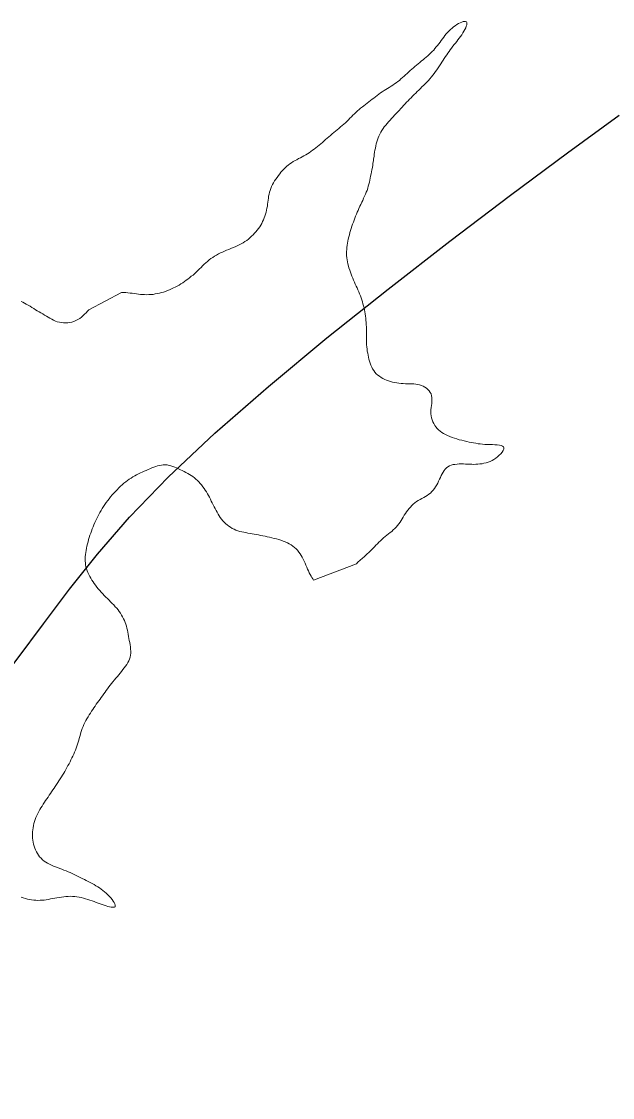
# Model space of a CAD drawing. Extents: x 553962 to 842807, y 8883888 to 9032388.
# Drawn here: x 713196 to 713651, y 8959870 to 8960698 of the extents above; entities that cross this region are included whole.
import ezdxf

# ---------------------------------------------------------------- set-up
doc = ezdxf.new("R2010")
doc.units = 0
doc.header["$LTSCALE"] = 200
doc.layers.add('24', color=7, linetype='Continuous', lineweight=25)
doc.layers.add('8', color=7, linetype='Continuous', lineweight=13)

msp = doc.modelspace()

# ---------------------------------------------------------------- linework, layer by layer
at = {"layer": '24'}
msp.add_lwpolyline([(712820.9, 8959858.5), (712873.6, 8959900.9), (712926.7, 8959944.9), (712978.7, 8959989.2), (713028, 8960032.8), (713073, 8960074.5), (713112, 8960113), (713144.1, 8960147.5), (713170.5, 8960178.6), (713192.9, 8960207.3), (713213.2, 8960234.5), (713233.2, 8960261.2), (713254.6, 8960288.2), (713279.3, 8960316.7), (713309.1, 8960347.5), (713345.1, 8960381.2), (713386.3, 8960417.3), (713431.2, 8960454.6), (713478.3, 8960492.2), (713525.8, 8960529.2), (713572.4, 8960564.6), (713616.3, 8960597.2), (713656, 8960626.3)], dxfattribs=at)
at = {"layer": '8'}
for points in [[(713515.4, 8960678.7), (713516.4, 8960679.9), (713517.3, 8960681.2), (713518.3, 8960682.5), (713519.2, 8960683.7), (713520.1, 8960685), (713521.1, 8960686.2), (713522.1, 8960687.5), (713523.1, 8960688.7), (713524.1, 8960689.8), (713525.2, 8960691), (713526.3, 8960692.1), (713527.5, 8960693.1), (713528.7, 8960694.1), (713529.9, 8960695), (713531.2, 8960695.9), (713532.6, 8960696.7), (713533.8, 8960697.3), (713535.1, 8960697.8), (713536.2, 8960698.2), (713537.2, 8960698.3), (713538, 8960698.3), (713538.6, 8960698), (713538.9, 8960697.5), (713539, 8960696.7), (713538.8, 8960695.8), (713538.5, 8960694.7), (713538.1, 8960693.5), (713537.4, 8960692.2), (713536.7, 8960690.8), (713535.9, 8960689.5), (713535, 8960688.1), (713534.1, 8960686.8), (713533.1, 8960685.5), (713532.1, 8960684.3), (713531.1, 8960683), (713530.1, 8960681.7), (713529.1, 8960680.5), (713528.1, 8960679.2), (713527.1, 8960677.9), (713526.1, 8960676.6), (713525.2, 8960675.3), (713524.3, 8960674), (713523.4, 8960672.7), (713522.4, 8960671.3), (713521.5, 8960669.9), (713520.6, 8960668.5), (713519.7, 8960667.1), (713518.8, 8960665.6), (713517.8, 8960664.1), (713516.8, 8960662.7), (713515.8, 8960661.2), (713514.8, 8960659.8), (713513.8, 8960658.3), (713512.7, 8960656.9), (713511.6, 8960655.6), (713510.5, 8960654.2), (713509.3, 8960652.9), (713508.1, 8960651.7), (713506.9, 8960650.4), (713505.7, 8960649.2), (713504.4, 8960647.9), (713503.2, 8960646.7), (713502, 8960645.5), (713500.8, 8960644.3)], [(713471.2, 8960642.4), (713472.5, 8960643.3), (713473.8, 8960644.2), (713475.2, 8960645.1), (713476.5, 8960646), (713477.9, 8960646.8), (713479.2, 8960647.6), (713480.6, 8960648.5), (713481.9, 8960649.3), (713483.2, 8960650.2), (713484.5, 8960651.1), (713485.8, 8960652.1), (713487, 8960653), (713488.2, 8960654.1), (713489.4, 8960655.1), (713490.6, 8960656.1), (713491.8, 8960657.2), (713492.9, 8960658.3), (713494.1, 8960659.4), (713495.3, 8960660.5), (713496.5, 8960661.5), (713497.8, 8960662.6), (713499, 8960663.7), (713500.2, 8960664.7), (713501.5, 8960665.8), (713502.7, 8960666.8), (713504, 8960667.9), (713505.2, 8960668.9), (713506.4, 8960669.9), (713507.7, 8960670.9), (713508.9, 8960671.9), (713510, 8960673), (713511.2, 8960674.1), (713512.3, 8960675.2), (713513.4, 8960676.3), (713514.4, 8960677.5), (713515.4, 8960678.7)], [(713500.8, 8960644.3), (713499.6, 8960643.2), (713498.4, 8960642), (713497.2, 8960640.8), (713496.1, 8960639.6), (713494.9, 8960638.5), (713493.7, 8960637.3), (713492.6, 8960636.1), (713491.4, 8960634.8), (713490.3, 8960633.6), (713489.1, 8960632.4), (713488, 8960631.2), (713486.8, 8960629.9), (713485.7, 8960628.7), (713484.5, 8960627.4), (713483.3, 8960626.2), (713482.1, 8960624.9), (713481, 8960623.6), (713479.8, 8960622.4), (713478.6, 8960621.1), (713477.5, 8960619.8), (713476.5, 8960618.5), (713475.4, 8960617.1), (713474.5, 8960615.8), (713473.6, 8960614.4), (713472.8, 8960613), (713472, 8960611.6), (713471.3, 8960610.1), (713470.6, 8960608.7), (713470.1, 8960607.2), (713469.6, 8960605.6), (713469.1, 8960604.1), (713468.8, 8960602.5), (713468.5, 8960600.9), (713468.2, 8960599.2), (713467.9, 8960597.6), (713467.7, 8960596)], [(713391.9, 8960576.9), (713392.9, 8960578.3), (713393.9, 8960579.6), (713394.9, 8960580.9), (713395.9, 8960582.2), (713396.9, 8960583.4), (713398, 8960584.6), (713399.1, 8960585.7), (713400.3, 8960586.8), (713401.5, 8960587.8), (713402.7, 8960588.8), (713404, 8960589.6), (713405.3, 8960590.4), (713406.7, 8960591.2), (713408.1, 8960591.9), (713409.4, 8960592.7), (713410.8, 8960593.4), (713412.2, 8960594.1), (713413.6, 8960594.9), (713415, 8960595.7), (713416.3, 8960596.5), (713417.6, 8960597.3), (713418.9, 8960598.2), (713420.2, 8960599.2), (713421.5, 8960600.1), (713422.8, 8960601.1), (713424.1, 8960602.1), (713425.3, 8960603.2), (713426.5, 8960604.2), (713427.8, 8960605.2), (713429, 8960606.3), (713430.2, 8960607.4), (713431.5, 8960608.5), (713432.7, 8960609.6), (713434, 8960610.6), (713435.3, 8960611.7), (713436.6, 8960612.8), (713437.9, 8960613.8), (713439.2, 8960614.9), (713440.5, 8960616), (713441.8, 8960617.1), (713443.1, 8960618.2), (713444.3, 8960619.3), (713445.5, 8960620.4), (713446.7, 8960621.6), (713447.9, 8960622.7), (713449, 8960623.8), (713450.2, 8960625), (713451.3, 8960626.1), (713452.5, 8960627.2), (713453.6, 8960628.3), (713454.8, 8960629.4), (713456, 8960630.5), (713457.2, 8960631.5), (713458.5, 8960632.5), (713459.7, 8960633.5), (713461, 8960634.5), (713462.2, 8960635.5), (713463.5, 8960636.4), (713464.7, 8960637.4), (713466, 8960638.5), (713467.3, 8960639.4), (713468.6, 8960640.4), (713469.9, 8960641.4), (713471.2, 8960642.4)], [(713467.7, 8960596), (713467.5, 8960594.3), (713467.2, 8960592.6), (713467, 8960590.9), (713466.7, 8960589.2), (713466.5, 8960587.6), (713466.2, 8960585.9), (713465.9, 8960584.2), (713465.6, 8960582.5), (713465.3, 8960580.9), (713464.9, 8960579.3), (713464.6, 8960577.7), (713464.3, 8960576.1), (713463.9, 8960574.5), (713463.5, 8960573), (713463.1, 8960571.4), (713462.6, 8960569.9), (713462.1, 8960568.3), (713461.5, 8960566.8), (713460.9, 8960565.3), (713460.2, 8960563.7), (713459.5, 8960562.2), (713458.8, 8960560.6), (713458.1, 8960559.1), (713457.4, 8960557.5), (713456.6, 8960556), (713455.9, 8960554.4), (713455.2, 8960552.9), (713454.6, 8960551.4), (713453.9, 8960549.9), (713453.3, 8960548.3), (713452.7, 8960546.8), (713452.2, 8960545.3), (713451.6, 8960543.8), (713451, 8960542.2), (713450.5, 8960540.6), (713450, 8960539), (713449.4, 8960537.4), (713449, 8960535.8), (713448.5, 8960534.1), (713448.1, 8960532.5), (713447.7, 8960530.8), (713447.3, 8960529.2), (713447, 8960527.6), (713446.8, 8960526), (713446.6, 8960524.4), (713446.5, 8960522.8), (713446.4, 8960521.2), (713446.4, 8960519.6), (713446.4, 8960518), (713446.6, 8960516.4), (713446.8, 8960514.8), (713447.1, 8960513.2), (713447.4, 8960511.6), (713447.8, 8960510), (713448.2, 8960508.5), (713448.8, 8960506.9), (713449.3, 8960505.3), (713449.9, 8960503.8), (713450.5, 8960502.2), (713451.1, 8960500.7), (713451.8, 8960499.2), (713452.5, 8960497.7), (713453.1, 8960496.1), (713453.8, 8960494.6)], [(713366.7, 8960528), (713368.1, 8960528.9), (713369.5, 8960529.8), (713370.8, 8960530.8), (713372.1, 8960531.9), (713373.3, 8960533), (713374.5, 8960534.1), (713375.6, 8960535.2), (713376.6, 8960536.4), (713377.6, 8960537.6), (713378.6, 8960538.9), (713379.5, 8960540.2), (713380.3, 8960541.5), (713381.1, 8960542.8), (713381.8, 8960544.2), (713382.4, 8960545.6), (713383, 8960547.1), (713383.5, 8960548.5), (713384, 8960550), (713384.4, 8960551.5), (713384.8, 8960553), (713385.1, 8960554.6), (713385.4, 8960556.1), (713385.6, 8960557.7), (713385.8, 8960559.2), (713386, 8960560.7), (713386.2, 8960562.3), (713386.4, 8960563.8), (713386.7, 8960565.3), (713387.1, 8960566.8), (713387.5, 8960568.3), (713388.1, 8960569.8), (713388.7, 8960571.3), (713389.4, 8960572.7), (713390.2, 8960574.2), (713391, 8960575.5), (713391.9, 8960576.9)], [(713248.1, 8960476.4), (713273.1, 8960489.7), (713274.8, 8960489.7), (713276.4, 8960489.6), (713278.1, 8960489.4), (713279.8, 8960489.2), (713281.4, 8960489.1), (713283.1, 8960488.8), (713284.7, 8960488.6), (713286.3, 8960488.4), (713287.9, 8960488.2), (713289.5, 8960488.1), (713291, 8960488), (713292.6, 8960487.9), (713294.2, 8960488), (713295.8, 8960488), (713297.5, 8960488.2), (713299.1, 8960488.5), (713300.7, 8960488.8), (713302.3, 8960489.1), (713304, 8960489.6), (713305.5, 8960490), (713307.1, 8960490.5), (713308.7, 8960491.1), (713310.2, 8960491.7), (713311.7, 8960492.4), (713313.2, 8960493.1), (713314.6, 8960493.8), (713316.1, 8960494.6), (713317.5, 8960495.4), (713318.9, 8960496.2), (713320.3, 8960497.1), (713321.6, 8960498), (713323, 8960499), (713324.3, 8960500), (713325.6, 8960501), (713326.9, 8960502.1), (713328.2, 8960503.1), (713329.5, 8960504.3), (713330.7, 8960505.4), (713331.9, 8960506.6), (713333.2, 8960507.8), (713334.4, 8960509), (713335.6, 8960510.2), (713336.8, 8960511.4), (713338.1, 8960512.5), (713339.4, 8960513.6), (713340.7, 8960514.7), (713342, 8960515.7), (713343.4, 8960516.6), (713344.8, 8960517.6), (713346.3, 8960518.4), (713347.8, 8960519.3), (713349.3, 8960520.1), (713350.8, 8960520.8), (713352.4, 8960521.5), (713354.1, 8960522.2), (713355.7, 8960522.8), (713357.3, 8960523.5), (713359, 8960524.2), (713360.6, 8960524.8), (713362.2, 8960525.6), (713363.7, 8960526.3), (713365.2, 8960527.1), (713366.7, 8960528)], [(713453.8, 8960494.6), (713454.5, 8960493.1), (713455.1, 8960491.6), (713455.8, 8960490.1), (713456.4, 8960488.5), (713457, 8960487), (713457.5, 8960485.5), (713458, 8960484), (713458.5, 8960482.4), (713459, 8960480.9), (713459.4, 8960479.3), (713459.8, 8960477.8), (713460.2, 8960476.2), (713460.5, 8960474.7), (713460.8, 8960473.1), (713461, 8960471.5), (713461.2, 8960469.9), (713461.3, 8960468.2), (713461.5, 8960466.6), (713461.5, 8960464.8), (713461.6, 8960463.1), (713461.6, 8960461.4), (713461.6, 8960459.6), (713461.6, 8960457.8), (713461.6, 8960456.1), (713461.6, 8960454.4), (713461.7, 8960452.7), (713461.7, 8960451), (713461.8, 8960449.3), (713462, 8960447.7), (713462.1, 8960446.1), (713462.3, 8960444.5), (713462.6, 8960442.9), (713462.9, 8960441.4), (713463.2, 8960439.8), (713463.6, 8960438.2), (713464, 8960436.7)], [(713196.1, 8960482.7), (713197.3, 8960482.2), (713198.6, 8960481.5), (713199.9, 8960480.7), (713201.3, 8960479.8), (713202.8, 8960479), (713204.2, 8960478.1), (713205.6, 8960477.2), (713207, 8960476.4), (713208.4, 8960475.6), (713209.8, 8960474.8), (713211.2, 8960473.9), (713212.6, 8960473.1), (713214, 8960472.3), (713215.4, 8960471.5), (713216.8, 8960470.6), (713218.1, 8960469.8), (713219.5, 8960469), (713220.9, 8960468.3), (713222.4, 8960467.6), (713223.8, 8960467.1), (713225.4, 8960466.7), (713226.9, 8960466.4), (713228.5, 8960466.2), (713230.2, 8960466.2), (713231.8, 8960466.3), (713233.4, 8960466.6), (713235, 8960466.9), (713236.6, 8960467.4), (713238.1, 8960468.1), (713239.6, 8960468.8), (713241, 8960469.7), (713242.3, 8960470.7), (713243.6, 8960471.8), (713244.8, 8960472.9), (713246, 8960474.1), (713247.1, 8960475.3), (713248.1, 8960476.4)], [(713464, 8960436.7), (713464.5, 8960435.2), (713465.1, 8960433.7), (713465.7, 8960432.2), (713466.4, 8960430.8), (713467.3, 8960429.5), (713468.2, 8960428.2), (713469.2, 8960427.1), (713470.3, 8960426.1), (713471.6, 8960425.1), (713472.9, 8960424.2), (713474.2, 8960423.4), (713475.7, 8960422.7), (713477.2, 8960422.1), (713478.7, 8960421.5), (713480.2, 8960421), (713481.8, 8960420.6), (713483.4, 8960420.3), (713485.1, 8960420), (713486.7, 8960419.8), (713488.3, 8960419.6), (713490, 8960419.5), (713491.6, 8960419.4), (713493.3, 8960419.3), (713494.9, 8960419.3), (713496.5, 8960419.3), (713498.1, 8960419.2), (713499.6, 8960419.1), (713501.1, 8960418.9), (713502.6, 8960418.6), (713504, 8960418.1), (713505.4, 8960417.5), (713506.7, 8960416.8), (713507.9, 8960416), (713509, 8960415), (713510, 8960413.9), (713510.8, 8960412.7), (713511.4, 8960411.5), (713511.8, 8960410.1), (713512.1, 8960408.7), (713512.1, 8960407.3), (713512.1, 8960405.8), (713511.9, 8960404.2), (713511.7, 8960402.6), (713511.5, 8960401.1), (713511.3, 8960399.4), (713511.2, 8960397.8), (713511.3, 8960396.2), (713511.5, 8960394.6), (713511.8, 8960393.1), (713512.2, 8960391.6), (713512.7, 8960390.1), (713513.4, 8960388.7), (713514.2, 8960387.3), (713515, 8960386.1), (713516, 8960384.9), (713517.1, 8960383.8), (713518.3, 8960382.8), (713519.6, 8960381.9), (713521, 8960381), (713522.5, 8960380.2), (713524.1, 8960379.5), (713525.7, 8960378.7), (713527.5, 8960378.1), (713529.3, 8960377.5)], [(713529.3, 8960377.5), (713531.2, 8960376.9), (713533.1, 8960376.3), (713535, 8960375.8), (713536.9, 8960375.4), (713538.8, 8960374.9), (713540.6, 8960374.5), (713542.4, 8960374.2), (713544.1, 8960373.8), (713545.8, 8960373.5), (713547.5, 8960373.2), (713549.2, 8960373), (713551, 8960372.8), (713552.8, 8960372.7), (713554.7, 8960372.6), (713556.6, 8960372.5), (713558.6, 8960372.5), (713560.5, 8960372.4), (713562.3, 8960372.3), (713564, 8960372.1), (713565.3, 8960371.8), (713566.4, 8960371.4), (713567.1, 8960370.8), (713567.4, 8960370), (713567.3, 8960369), (713566.8, 8960367.9), (713566.1, 8960366.7), (713565.1, 8960365.5), (713563.9, 8960364.3), (713562.6, 8960363.1), (713561.2, 8960362.1), (713559.8, 8960361.1), (713558.3, 8960360.3), (713556.8, 8960359.6), (713555.2, 8960359), (713553.7, 8960358.5), (713552.1, 8960358.1)], [(713325.5, 8960349.6), (713324.1, 8960350.3), (713322.7, 8960351.1), (713321.3, 8960351.8), (713319.9, 8960352.5), (713318.5, 8960353.2), (713317, 8960353.8), (713315.6, 8960354.5), (713314.1, 8960355.1), (713312.7, 8960355.7), (713311.2, 8960356.2), (713309.8, 8960356.5), (713308.3, 8960356.8), (713306.8, 8960356.9), (713305.3, 8960356.9), (713303.9, 8960356.7), (713302.4, 8960356.5), (713300.9, 8960356.1), (713299.5, 8960355.6), (713298, 8960355.1), (713296.5, 8960354.5), (713295, 8960353.9), (713293.6, 8960353.3), (713292.1, 8960352.6), (713290.6, 8960352), (713289.2, 8960351.3), (713287.7, 8960350.7), (713286.2, 8960350), (713284.8, 8960349.2), (713283.4, 8960348.4), (713282, 8960347.6), (713280.6, 8960346.7), (713279.2, 8960345.8), (713277.8, 8960344.8), (713276.4, 8960343.8), (713275.1, 8960342.7), (713273.7, 8960341.6)], [(713552.1, 8960358.1), (713550.6, 8960357.8), (713549, 8960357.6), (713547.4, 8960357.5), (713545.8, 8960357.4), (713544.3, 8960357.3), (713542.7, 8960357.4), (713541.1, 8960357.4), (713539.5, 8960357.5), (713537.9, 8960357.5), (713536.3, 8960357.6), (713534.6, 8960357.6), (713533, 8960357.6), (713531.4, 8960357.5), (713529.8, 8960357.3), (713528.3, 8960357.1), (713526.9, 8960356.7), (713525.5, 8960356.2), (713524.3, 8960355.5), (713523.2, 8960354.7), (713522.3, 8960353.7), (713521.4, 8960352.6), (713520.6, 8960351.3), (713519.9, 8960350), (713519.2, 8960348.6), (713518.6, 8960347.2), (713517.9, 8960345.8), (713517.2, 8960344.3), (713516.5, 8960342.8), (713515.7, 8960341.4), (713514.9, 8960340.1), (713514, 8960338.7), (713513, 8960337.5), (713512, 8960336.3), (713510.9, 8960335.2), (713509.7, 8960334.3), (713508.4, 8960333.4), (713507, 8960332.6), (713505.7, 8960331.8), (713504.3, 8960331), (713502.9, 8960330.3), (713501.5, 8960329.5), (713500.2, 8960328.6), (713498.9, 8960327.7), (713497.7, 8960326.6), (713496.6, 8960325.6), (713495.5, 8960324.4), (713494.5, 8960323.2), (713493.5, 8960322), (713492.6, 8960320.7), (713491.7, 8960319.4), (713490.8, 8960318.1), (713490, 8960316.7), (713489.2, 8960315.4), (713488.3, 8960314), (713487.5, 8960312.7), (713486.6, 8960311.4), (713485.6, 8960310.2), (713484.6, 8960309), (713483.5, 8960307.9), (713482.3, 8960306.8), (713481.1, 8960305.7), (713479.8, 8960304.7), (713478.6, 8960303.7), (713477.3, 8960302.7)], [(713406.3, 8960293.3), (713405, 8960294.3), (713403.7, 8960295.2), (713402.3, 8960296.1), (713400.8, 8960296.8), (713399.2, 8960297.6), (713397.6, 8960298.2), (713395.9, 8960298.8), (713394.2, 8960299.4), (713392.5, 8960299.9), (713390.7, 8960300.3), (713388.9, 8960300.7), (713387.1, 8960301.1), (713385.3, 8960301.5), (713383.6, 8960301.9), (713381.9, 8960302.2), (713380.2, 8960302.6), (713378.6, 8960302.9), (713377, 8960303.2), (713375.3, 8960303.5), (713373.7, 8960303.8), (713372.1, 8960304.1), (713370.5, 8960304.4), (713368.9, 8960304.7), (713367.3, 8960305), (713365.8, 8960305.3), (713364.2, 8960305.7), (713362.7, 8960306.2), (713361.2, 8960306.7), (713359.8, 8960307.3), (713358.4, 8960308), (713357.1, 8960308.8), (713355.8, 8960309.7), (713354.6, 8960310.6), (713353.4, 8960311.6), (713352.2, 8960312.7), (713351.2, 8960313.9), (713350.2, 8960315.1), (713349.2, 8960316.4), (713348.3, 8960317.7), (713347.5, 8960319), (713346.7, 8960320.4), (713345.9, 8960321.8), (713345.2, 8960323.2), (713344.5, 8960324.7), (713343.7, 8960326.1), (713343, 8960327.6), (713342.3, 8960329), (713341.6, 8960330.5), (713340.8, 8960331.9), (713340.1, 8960333.3), (713339.3, 8960334.7), (713338.5, 8960336.1), (713337.6, 8960337.4), (713336.8, 8960338.8), (713335.8, 8960340.1), (713334.8, 8960341.4), (713333.8, 8960342.6), (713332.8, 8960343.8), (713331.7, 8960344.9), (713330.5, 8960346), (713329.3, 8960347), (713328.1, 8960347.9), (713326.8, 8960348.8), (713325.5, 8960349.6)], [(713273.7, 8960341.6), (713272.4, 8960340.4), (713271.1, 8960339.1), (713269.8, 8960337.8), (713268.5, 8960336.5), (713267.3, 8960335.1), (713266, 8960333.7), (713264.8, 8960332.3), (713263.7, 8960330.8), (713262.6, 8960329.4), (713261.5, 8960327.9), (713260.4, 8960326.4), (713259.4, 8960324.9), (713258.4, 8960323.4), (713257.5, 8960321.8), (713256.6, 8960320.3), (713255.7, 8960318.7), (713254.9, 8960317.2), (713254.1, 8960315.6), (713253.3, 8960314), (713252.6, 8960312.4), (713251.9, 8960310.8), (713251.3, 8960309.2), (713250.6, 8960307.6), (713250, 8960305.9), (713249.5, 8960304.3), (713248.9, 8960302.7), (713248.4, 8960301), (713247.9, 8960299.3), (713247.4, 8960297.7), (713247, 8960296), (713246.6, 8960294.3), (713246.2, 8960292.7), (713245.9, 8960291), (713245.7, 8960289.4), (713245.5, 8960287.8), (713245.3, 8960286.1), (713245.3, 8960284.5), (713245.3, 8960282.9), (713245.4, 8960281.3), (713245.6, 8960279.8), (713245.8, 8960278.3), (713246.2, 8960276.8), (713246.7, 8960275.3), (713247.3, 8960273.9), (713248, 8960272.4), (713248.7, 8960271), (713249.5, 8960269.6), (713250.4, 8960268.2), (713251.3, 8960266.9), (713252.2, 8960265.5), (713253.2, 8960264.2), (713254.2, 8960262.8), (713255.3, 8960261.5), (713256.4, 8960260.2), (713257.5, 8960258.9), (713258.7, 8960257.6), (713259.9, 8960256.3), (713261.1, 8960255.1), (713262.3, 8960253.9), (713263.6, 8960252.6), (713264.8, 8960251.4), (713266, 8960250.2), (713267.2, 8960249), (713268.3, 8960247.7)], [(713477.3, 8960302.7), (713476, 8960301.7), (713474.8, 8960300.6), (713473.5, 8960299.5), (713472.4, 8960298.4), (713471.2, 8960297.3), (713470.1, 8960296.2), (713469, 8960295), (713467.9, 8960293.9), (713466.8, 8960292.8), (713465.7, 8960291.6), (713464.6, 8960290.5), (713461.1, 8960287.3), (713459.9, 8960286.2), (713458.7, 8960285.1), (713455.1, 8960281.9), (713453.9, 8960280.8), (713421, 8960268.2), (713420.3, 8960269.1), (713419.6, 8960270.1), (713419, 8960271.2), (713418.3, 8960272.4), (713417.6, 8960273.8), (713417, 8960275.2), (713416.3, 8960276.7), (713415.7, 8960278.2), (713415.1, 8960279.7), (713414.4, 8960281.2), (713413.7, 8960282.8), (713413, 8960284.3), (713412.2, 8960285.7), (713411.4, 8960287.2), (713410.6, 8960288.5), (713409.6, 8960289.8), (713408.6, 8960291.1), (713407.5, 8960292.2), (713406.3, 8960293.3)], [(713268.3, 8960247.7), (713269.5, 8960246.5), (713270.5, 8960245.2), (713271.5, 8960243.9), (713272.4, 8960242.6), (713273.2, 8960241.2), (713274, 8960239.8), (713274.7, 8960238.4), (713275.4, 8960237), (713276, 8960235.6), (713276.5, 8960234.1), (713276.9, 8960232.6), (713277.3, 8960231.1), (713277.7, 8960229.6), (713278, 8960228), (713278.3, 8960226.4), (713278.6, 8960224.8), (713278.9, 8960223.2), (713279.2, 8960221.6), (713279.6, 8960220), (713279.8, 8960218.3), (713280.1, 8960216.7), (713280.2, 8960215.1), (713280.3, 8960213.5), (713280.3, 8960211.9), (713280.1, 8960210.3), (713279.8, 8960208.8), (713279.3, 8960207.4), (713278.7, 8960206), (713278, 8960204.6), (713277.2, 8960203.2), (713276.3, 8960201.9), (713275.3, 8960200.5), (713274.3, 8960199.2), (713273.2, 8960197.9), (713272.2, 8960196.6), (713271.1, 8960195.2)], [(713271.1, 8960195.2), (713270, 8960193.9), (713268.8, 8960192.6), (713267.7, 8960191.3), (713266.6, 8960189.9), (713265.5, 8960188.6), (713264.5, 8960187.2), (713263.5, 8960185.9), (713262.5, 8960184.5), (713261.5, 8960183.2), (713260.5, 8960181.8), (713259.5, 8960180.5), (713258.6, 8960179.1), (713257.6, 8960177.8), (713256.7, 8960176.5), (713255.7, 8960175.2), (713254.8, 8960173.8), (713253.8, 8960172.5), (713252.9, 8960171.2), (713251.9, 8960169.9), (713251, 8960168.5), (713250.1, 8960167.2), (713249.2, 8960165.8), (713248.2, 8960164.3), (713247.4, 8960162.9), (713246.5, 8960161.4), (713245.7, 8960160), (713244.9, 8960158.5), (713244.2, 8960157), (713243.6, 8960155.5), (713243, 8960153.9), (713242.5, 8960152.4), (713242, 8960150.9), (713241.6, 8960149.4), (713241.1, 8960147.8), (713240.7, 8960146.3), (713240.3, 8960144.8), (713239.8, 8960143.3), (713239.3, 8960141.7), (713238.8, 8960140.2), (713238.2, 8960138.7), (713237.7, 8960137.2), (713237, 8960135.7), (713236.4, 8960134.2), (713235.7, 8960132.7), (713235, 8960131.2), (713234.3, 8960129.7), (713233.6, 8960128.2), (713232.8, 8960126.8), (713232, 8960125.3), (713231.2, 8960123.8), (713230.4, 8960122.4), (713229.6, 8960120.9), (713228.7, 8960119.5), (713227.8, 8960118), (713226.9, 8960116.6), (713226, 8960115.1), (713225, 8960113.6), (713224.1, 8960112.2), (713223.2, 8960110.8), (713222.2, 8960109.3), (713221.3, 8960107.9), (713220.3, 8960106.6), (713219.4, 8960105.2), (713218.5, 8960103.8)], [(713218.5, 8960103.8), (713217.6, 8960102.5), (713216.7, 8960101.1), (713215.8, 8960099.8), (713214.8, 8960098.4), (713213.9, 8960097.1), (713213, 8960095.7), (713212.1, 8960094.2), (713211.2, 8960092.8), (713210.3, 8960091.4), (713209.5, 8960089.9), (713208.7, 8960088.4), (713208, 8960086.9), (713207.3, 8960085.4), (713206.7, 8960083.8), (713206.2, 8960082.3), (713205.8, 8960080.7), (713205.4, 8960079.1), (713205.1, 8960077.5), (713204.9, 8960075.9), (713204.8, 8960074.3), (713204.7, 8960072.7), (713204.7, 8960071.1), (713204.8, 8960069.5), (713205, 8960067.9), (713205.2, 8960066.4), (713205.5, 8960064.8), (713206, 8960063.3), (713206.5, 8960061.8), (713207, 8960060.4), (713207.7, 8960059), (713208.5, 8960057.7), (713209.3, 8960056.3), (713210.2, 8960055.1), (713211.3, 8960054), (713212.4, 8960052.8), (713213.6, 8960051.8)], [(713213.6, 8960051.8), (713214.9, 8960050.9), (713216.3, 8960050.1), (713217.7, 8960049.3), (713219.2, 8960048.6), (713220.8, 8960048), (713222.4, 8960047.4), (713224, 8960046.8), (713225.7, 8960046.2), (713227.3, 8960045.6), (713228.9, 8960044.9), (713230.5, 8960044.3), (713232.1, 8960043.6), (713233.7, 8960042.9), (713235.2, 8960042.1), (713236.8, 8960041.4), (713238.4, 8960040.7), (713239.9, 8960039.9), (713241.5, 8960039.2), (713243, 8960038.4), (713244.6, 8960037.6), (713246.1, 8960036.9), (713247.6, 8960036.1), (713249.1, 8960035.3), (713250.6, 8960034.5), (713252.1, 8960033.7), (713253.5, 8960032.8), (713254.9, 8960032), (713256.3, 8960031.1), (713257.6, 8960030.2), (713258.9, 8960029.2), (713260.2, 8960028.1), (713261.5, 8960027), (713262.7, 8960025.9), (713263.8, 8960024.7), (713264.9, 8960023.4), (713265.9, 8960022.2), (713266.8, 8960021), (713267.5, 8960019.8), (713268.1, 8960018.8), (713268.4, 8960017.9), (713268.4, 8960017.2), (713268.2, 8960016.6), (713267.7, 8960016.3), (713267.1, 8960016.2), (713266.2, 8960016.2), (713265.1, 8960016.3), (713263.9, 8960016.6), (713262.6, 8960016.9), (713261.3, 8960017.3), (713259.8, 8960017.8), (713258.3, 8960018.3), (713256.8, 8960018.8), (713255.3, 8960019.4), (713253.7, 8960020), (713252.1, 8960020.6), (713250.5, 8960021.2), (713248.8, 8960021.7), (713247.2, 8960022.3), (713245.5, 8960022.8), (713243.9, 8960023.2), (713242.2, 8960023.7), (713240.6, 8960024), (713238.9, 8960024.3), (713237.2, 8960024.5)], [(713237.2, 8960024.5), (713235.5, 8960024.6), (713233.8, 8960024.7), (713232.1, 8960024.6), (713230.4, 8960024.5), (713228.7, 8960024.3), (713226.9, 8960024.1), (713225.2, 8960023.8), (713223.5, 8960023.5), (713221.9, 8960023.2), (713220.2, 8960022.9), (713218.6, 8960022.6), (713216.9, 8960022.3), (713215.3, 8960022), (713213.7, 8960021.8), (713212.1, 8960021.7), (713210.5, 8960021.6), (713208.9, 8960021.5), (713207.3, 8960021.6), (713205.7, 8960021.7), (713204, 8960021.9), (713202.4, 8960022.2), (713200.8, 8960022.5), (713199.2, 8960022.9), (713197.6, 8960023.4), (713196.1, 8960023.9)]]:
    msp.add_lwpolyline(points, dxfattribs=at)

doc.saveas('drawing.dxf')
